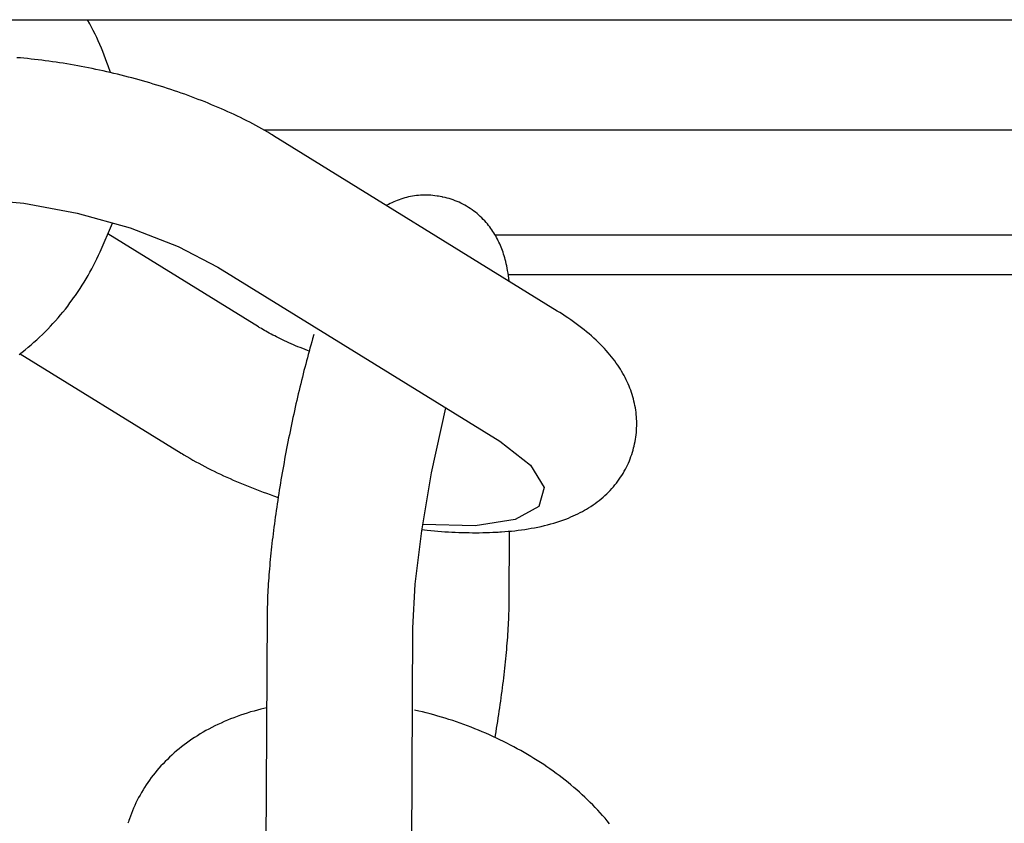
# Model space of a CAD drawing. Extents: x -285 to 5863, y 308 to 3178.
# Tile 274 of 622: x 1597.989 to 1598.774, y 984.089 to 984.729. Entities that reach past the tile are written whole.
import ezdxf

# ---------------------------------------------------------------- set-up
doc = ezdxf.new("R2010")
doc.units = 0
doc.header["$MEASUREMENT"] = 0
doc.layers.add('SPILL-BUCKET', color=1, linetype='CONTINUOUS')

msp = doc.modelspace()

# ---------------------------------------------------------------- linework, layer by layer
at = {"layer": 'SPILL-BUCKET', "linetype": 'Continuous'}
msp.add_line((1597.27094, 984.72948), (1598.95685, 984.72948), dxfattribs=at)
at = {"layer": 'SPILL-BUCKET', "color": 1, "linetype": 'Continuous'}
for p, q in [((1598.04505, 984.72622), (1598.04323, 984.72948)), ((1598.04651, 984.72351), (1598.04505, 984.72622)), ((1598.04793, 984.72079), (1598.04651, 984.72351)), ((1598.0493, 984.71804), (1598.04793, 984.72079)), ((1598.05064, 984.71528), (1598.0493, 984.71804)), ((1598.05193, 984.7125), (1598.05064, 984.71528)), ((1598.05318, 984.70971), (1598.05193, 984.7125)), ((1598.05439, 984.70689), (1598.05318, 984.70971)), ((1598.05556, 984.70407), (1598.05439, 984.70689)), ((1598.05669, 984.70122), (1598.05556, 984.70407)), ((1598.05777, 984.69837), (1598.05669, 984.70122)), ((1597.98986, 984.69896), (1597.98706, 984.69919)), ((1597.99267, 984.6987), (1597.98986, 984.69896)), ((1597.99548, 984.69843), (1597.99267, 984.6987)), ((1597.99831, 984.69814), (1597.99548, 984.69843)), ((1598.00114, 984.69784), (1597.99831, 984.69814)), ((1598.00398, 984.69751), (1598.00114, 984.69784)), ((1598.00682, 984.69716), (1598.00398, 984.69751)), ((1598.00967, 984.6968), (1598.00682, 984.69716)), ((1598.01252, 984.69642), (1598.00967, 984.6968)), ((1598.01538, 984.69602), (1598.01252, 984.69642)), ((1598.01824, 984.69561), (1598.01538, 984.69602)), ((1598.02111, 984.69517), (1598.01824, 984.69561)), ((1598.02398, 984.69472), (1598.02111, 984.69517)), ((1598.02685, 984.69425), (1598.02398, 984.69472)), ((1598.02973, 984.69377), (1598.02685, 984.69425)), ((1598.03261, 984.69327), (1598.02973, 984.69377)), ((1598.03549, 984.69275), (1598.03261, 984.69327)), ((1598.03838, 984.69222), (1598.03549, 984.69275)), ((1598.04126, 984.69166), (1598.03838, 984.69222)), ((1598.04415, 984.6911), (1598.04126, 984.69166)), ((1598.05882, 984.69549), (1598.05777, 984.69837)), ((1598.05981, 984.69261), (1598.05882, 984.69549)), ((1598.06152, 984.68734), (1598.05981, 984.69261)), ((1598.04704, 984.69051), (1598.04415, 984.6911)), ((1598.04993, 984.68991), (1598.04704, 984.69051)), ((1598.05281, 984.6893), (1598.04993, 984.68991)), ((1598.0557, 984.68866), (1598.05281, 984.6893)), ((1598.05858, 984.68802), (1598.0557, 984.68866)), ((1598.06147, 984.68735), (1598.05858, 984.68802)), ((1598.06435, 984.68667), (1598.06147, 984.68735)), ((1598.06722, 984.68598), (1598.06435, 984.68667)), ((1598.0701, 984.68527), (1598.06722, 984.68598)), ((1598.07297, 984.68455), (1598.0701, 984.68527)), ((1598.07584, 984.68381), (1598.07297, 984.68455)), ((1598.0787, 984.68305), (1598.07584, 984.68381)), ((1598.08155, 984.68228), (1598.0787, 984.68305)), ((1598.0844, 984.6815), (1598.08155, 984.68228)), ((1598.08725, 984.6807), (1598.0844, 984.6815)), ((1598.09008, 984.67989), (1598.08725, 984.6807)), ((1598.09292, 984.67906), (1598.09008, 984.67989)), ((1598.09574, 984.67822), (1598.09292, 984.67906)), ((1598.09855, 984.67736), (1598.09574, 984.67822)), ((1598.10136, 984.67649), (1598.09855, 984.67736)), ((1598.10416, 984.67561), (1598.10136, 984.67649)), ((1598.10695, 984.67471), (1598.10416, 984.67561)), ((1598.10973, 984.6738), (1598.10695, 984.67471)), ((1598.11249, 984.67287), (1598.10973, 984.6738)), ((1598.11525, 984.67193), (1598.11249, 984.67287)), ((1598.118, 984.67098), (1598.11525, 984.67193)), ((1598.12074, 984.67001), (1598.118, 984.67098)), ((1598.12346, 984.66903), (1598.12074, 984.67001)), ((1598.12617, 984.66803), (1598.12346, 984.66903)), ((1598.12887, 984.66703), (1598.12617, 984.66803)), ((1598.13156, 984.666), (1598.12887, 984.66703)), ((1598.13423, 984.66497), (1598.13156, 984.666)), ((1598.1369, 984.66392), (1598.13423, 984.66497)), ((1598.13954, 984.66285), (1598.1369, 984.66392)), ((1598.14217, 984.66177), (1598.13954, 984.66285)), ((1598.14479, 984.66069), (1598.14217, 984.66177)), ((1598.1474, 984.65958), (1598.14479, 984.66069)), ((1598.14998, 984.65846), (1598.1474, 984.65958)), ((1598.15256, 984.65732), (1598.14998, 984.65846)), ((1598.15512, 984.65618), (1598.15256, 984.65732)), ((1598.15766, 984.65501), (1598.15512, 984.65618)), ((1598.16019, 984.65383), (1598.15766, 984.65501)), ((1598.1627, 984.65264), (1598.16019, 984.65383)), ((1598.1652, 984.65143), (1598.1627, 984.65264)), ((1598.16768, 984.65021), (1598.1652, 984.65143)), ((1598.17014, 984.64897), (1598.16768, 984.65021)), ((1598.17259, 984.6477), (1598.17014, 984.64897)), ((1598.17502, 984.64643), (1598.17259, 984.6477)), ((1598.17744, 984.64513), (1598.17502, 984.64643)), ((1598.17983, 984.64383), (1598.17744, 984.64513)), ((1598.18222, 984.64249), (1598.17983, 984.64383)), ((1598.18458, 984.64115), (1598.18222, 984.64249)), ((1598.18693, 984.63978), (1598.18458, 984.64115)), ((1598.18925, 984.63839), (1598.18693, 984.63978)), ((1598.19039, 984.63769), (1598.18925, 984.63839)), ((1598.19153, 984.637), (1598.19039, 984.63769)), ((1598.41753, 984.49733), (1598.19153, 984.637)), ((1598.31183, 984.58968), (1598.3102, 984.58964)), ((1598.31347, 984.58968), (1598.31183, 984.58968)), ((1598.31511, 984.58963), (1598.31347, 984.58968)), ((1597.95296, 984.58688), (1597.99265, 984.58334)), ((1597.99265, 984.58334), (1598.03516, 984.57536)), ((1598.28309, 984.58232), (1598.28178, 984.58161)), ((1598.28443, 984.58301), (1598.28309, 984.58232)), ((1598.2858, 984.58367), (1598.28443, 984.58301)), ((1598.28718, 984.58431), (1598.2858, 984.58367)), ((1598.2886, 984.58491), (1598.28718, 984.58431)), ((1598.29003, 984.58548), (1598.2886, 984.58491)), ((1598.29148, 984.58602), (1598.29003, 984.58548)), ((1598.29296, 984.58653), (1598.29148, 984.58602)), ((1598.29445, 984.587), (1598.29296, 984.58653)), ((1598.29596, 984.58744), (1598.29445, 984.587)), ((1598.29749, 984.58784), (1598.29596, 984.58744)), ((1598.29903, 984.58821), (1598.29749, 984.58784)), ((1598.30059, 984.58853), (1598.29903, 984.58821)), ((1598.30217, 984.58882), (1598.30059, 984.58853)), ((1598.30375, 984.58906), (1598.30217, 984.58882)), ((1598.30535, 984.58927), (1598.30375, 984.58906)), ((1598.30696, 984.58944), (1598.30535, 984.58927)), ((1598.30858, 984.58956), (1598.30696, 984.58944)), ((1598.3102, 984.58964), (1598.30858, 984.58956)), ((1598.31676, 984.58954), (1598.31511, 984.58963)), ((1598.3184, 984.5894), (1598.31676, 984.58954)), ((1598.32005, 984.58922), (1598.3184, 984.5894)), ((1598.3217, 984.58899), (1598.32005, 984.58922)), ((1598.32296, 984.58878), (1598.3217, 984.58899)), ((1598.32422, 984.58854), (1598.32296, 984.58878)), ((1598.32568, 984.58827), (1598.32423, 984.58856)), ((1598.32606, 984.58819), (1598.32568, 984.58826)), ((1598.32643, 984.58812), (1598.32606, 984.58819)), ((1598.32807, 984.58777), (1598.32643, 984.58812)), ((1598.32969, 984.58735), (1598.32807, 984.58777)), ((1598.33131, 984.5869), (1598.32969, 984.58735)), ((1598.33292, 984.5864), (1598.33131, 984.5869)), ((1598.33452, 984.58586), (1598.33292, 984.5864)), ((1598.33611, 984.58527), (1598.33452, 984.58586)), ((1598.33768, 984.58464), (1598.33611, 984.58527)), ((1598.33923, 984.58397), (1598.33768, 984.58464)), ((1598.34078, 984.58324), (1598.33923, 984.58397)), ((1598.3423, 984.58248), (1598.34078, 984.58324)), ((1598.3438, 984.58168), (1598.3423, 984.58248)), ((1598.03516, 984.57536), (1598.0772, 984.56356)), ((1598.28178, 984.58161), (1598.28145, 984.58142)), ((1598.34528, 984.58083), (1598.3438, 984.58168)), ((1598.34674, 984.57994), (1598.34528, 984.58083)), ((1598.34817, 984.57901), (1598.34674, 984.57994)), ((1598.34958, 984.57804), (1598.34817, 984.57901)), ((1598.35096, 984.57704), (1598.34958, 984.57804)), ((1598.35231, 984.576), (1598.35096, 984.57704)), ((1598.35363, 984.57493), (1598.35231, 984.576)), ((1598.35492, 984.57381), (1598.35363, 984.57493)), ((1598.05332, 984.54448), (1598.06329, 984.56746)), ((1598.35618, 984.57268), (1598.35492, 984.57381)), ((1598.3574, 984.5715), (1598.35618, 984.57268)), ((1598.35858, 984.57031), (1598.3574, 984.5715)), ((1598.35973, 984.56908), (1598.35858, 984.57031)), ((1598.36084, 984.56784), (1598.35973, 984.56908)), ((1598.36181, 984.5667), (1598.36084, 984.56784)), ((1598.36274, 984.56555), (1598.36181, 984.5667)), ((1598.17952, 984.48467), (1598.05954, 984.55882)), ((1598.0772, 984.56356), (1598.11553, 984.54884)), ((1598.36365, 984.56438), (1598.36274, 984.56555)), ((1598.36452, 984.56321), (1598.36365, 984.56438)), ((1598.36536, 984.56201), (1598.36452, 984.56321)), ((1598.36617, 984.56081), (1598.36536, 984.56201)), ((1598.36695, 984.5596), (1598.36617, 984.56081)), ((1598.3677, 984.55838), (1598.36695, 984.5596)), ((1598.36843, 984.55714), (1598.3677, 984.55838)), ((1598.36912, 984.5559), (1598.36843, 984.55714)), ((1598.36979, 984.55464), (1598.36912, 984.5559)), ((1598.37043, 984.55339), (1598.36979, 984.55464)), ((1598.37105, 984.5521), (1598.37043, 984.55339)), ((1598.37164, 984.55082), (1598.37105, 984.5521)), ((1598.37221, 984.54951), (1598.37164, 984.55082)), ((1598.05208, 984.54173), (1598.05332, 984.54448)), ((1598.11553, 984.54884), (1598.1472, 984.53234)), ((1598.37275, 984.5482), (1598.37221, 984.54951)), ((1598.37329, 984.54685), (1598.37275, 984.5482)), ((1598.37379, 984.54552), (1598.37329, 984.54685)), ((1598.37428, 984.54412), (1598.37379, 984.54552)), ((1598.37474, 984.54273), (1598.37428, 984.54412)), ((1598.3752, 984.54127), (1598.37474, 984.54273)), ((1598.04671, 984.53092), (1598.04948, 984.53628)), ((1598.04948, 984.53628), (1598.0508, 984.53899)), ((1598.0508, 984.53899), (1598.05208, 984.54173)), ((1598.37563, 984.53982), (1598.3752, 984.54127)), ((1598.37606, 984.53827), (1598.37563, 984.53982)), ((1598.37646, 984.53673), (1598.37606, 984.53827)), ((1598.37686, 984.53505), (1598.37646, 984.53673)), ((1598.37723, 984.53339), (1598.37686, 984.53505)), ((1598.04378, 984.52563), (1598.04526, 984.52826)), ((1598.04526, 984.52826), (1598.04671, 984.53092)), ((1598.1472, 984.53234), (1598.37164, 984.39364)), ((1598.37761, 984.53155), (1598.37723, 984.53339)), ((1598.37796, 984.52972), (1598.37761, 984.53155)), ((1598.37831, 984.52764), (1598.37796, 984.52972)), ((1598.37863, 984.52557), (1598.37831, 984.52764)), ((1598.03909, 984.51787), (1598.04069, 984.52043)), ((1598.04069, 984.52043), (1598.04225, 984.52302)), ((1598.04225, 984.52302), (1598.04378, 984.52563)), ((1598.37922, 984.52102), (1598.37863, 984.52557)), ((1598.03363, 984.50972), (1598.03471, 984.51126)), ((1598.03471, 984.51126), (1598.03577, 984.51281)), ((1598.03577, 984.51281), (1598.03745, 984.51533)), ((1598.03745, 984.51533), (1598.03909, 984.51787)), ((1598.02753, 984.50133), (1598.02935, 984.50375)), ((1598.02935, 984.50375), (1598.03114, 984.5062)), ((1598.03114, 984.5062), (1598.0317, 984.50698)), ((1598.0317, 984.50698), (1598.03225, 984.50776)), ((1598.03225, 984.50776), (1598.03363, 984.50972)), ((1598.02184, 984.49423), (1598.02377, 984.49657)), ((1598.02377, 984.49657), (1598.02566, 984.49894)), ((1598.02566, 984.49894), (1598.02753, 984.50133)), ((1598.41955, 984.49607), (1598.41753, 984.49733)), ((1598.42154, 984.49481), (1598.41955, 984.49607)), ((1598.01583, 984.48739), (1598.01787, 984.48964)), ((1598.01787, 984.48964), (1598.01987, 984.49192)), ((1598.01987, 984.49192), (1598.02184, 984.49423)), ((1598.4238, 984.49333), (1598.42154, 984.49481)), ((1598.42603, 984.49184), (1598.4238, 984.49333)), ((1598.42825, 984.49031), (1598.42603, 984.49184)), ((1598.43043, 984.48877), (1598.42825, 984.49031)), ((1598.43259, 984.48721), (1598.43043, 984.48877)), ((1598.00735, 984.47867), (1598.00952, 984.4808)), ((1598.00952, 984.4808), (1598.01165, 984.48297)), ((1598.01165, 984.48297), (1598.01376, 984.48516)), ((1598.01376, 984.48516), (1598.01583, 984.48739)), ((1598.18007, 984.48433), (1598.17952, 984.48467)), ((1598.18063, 984.48399), (1598.18007, 984.48433)), ((1598.18178, 984.4833), (1598.18063, 984.48399)), ((1598.18297, 984.48261), (1598.18178, 984.4833)), ((1598.1842, 984.4819), (1598.18297, 984.48261)), ((1598.18547, 984.48118), (1598.1842, 984.4819)), ((1598.18678, 984.48045), (1598.18547, 984.48118)), ((1598.18813, 984.47972), (1598.18678, 984.48045)), ((1598.43472, 984.48562), (1598.43259, 984.48721)), ((1598.43681, 984.48401), (1598.43472, 984.48562)), ((1598.43887, 984.48239), (1598.43681, 984.48401)), ((1598.44088, 984.48075), (1598.43887, 984.48239)), ((1598.44285, 984.4791), (1598.44088, 984.48075)), ((1597.99834, 984.47046), (1598.00064, 984.47246)), ((1598.00064, 984.47246), (1598.00291, 984.4745)), ((1598.00291, 984.4745), (1598.00514, 984.47657)), ((1598.00514, 984.47657), (1598.00735, 984.47867)), ((1598.18953, 984.47897), (1598.18813, 984.47972)), ((1598.19096, 984.47822), (1598.18953, 984.47897)), ((1598.19243, 984.47746), (1598.19096, 984.47822)), ((1598.19394, 984.4767), (1598.19243, 984.47746)), ((1598.19549, 984.47594), (1598.19394, 984.4767)), ((1598.19707, 984.47517), (1598.19549, 984.47594)), ((1598.19869, 984.47439), (1598.19707, 984.47517)), ((1598.20034, 984.47362), (1598.19869, 984.47439)), ((1598.20203, 984.47284), (1598.20034, 984.47362)), ((1598.20375, 984.47206), (1598.20203, 984.47284)), ((1598.20551, 984.47128), (1598.20375, 984.47206)), ((1598.22192, 984.47268), (1598.22121, 984.47021)), ((1598.22262, 984.47513), (1598.22192, 984.47268)), ((1598.22362, 984.47855), (1598.22262, 984.47513)), ((1598.44475, 984.47745), (1598.44285, 984.4791)), ((1598.44662, 984.47578), (1598.44475, 984.47745)), ((1598.44841, 984.47412), (1598.44662, 984.47578)), ((1598.45016, 984.47244), (1598.44841, 984.47412)), ((1598.45184, 984.47079), (1598.45016, 984.47244)), ((1597.98885, 984.46277), (1597.99127, 984.46464)), ((1597.99127, 984.46464), (1597.99366, 984.46655)), ((1597.99366, 984.46655), (1597.99602, 984.46848)), ((1597.99602, 984.46848), (1597.99834, 984.47046)), ((1598.20729, 984.4705), (1598.20551, 984.47128)), ((1598.20911, 984.46972), (1598.20729, 984.4705)), ((1598.21095, 984.46894), (1598.20911, 984.46972)), ((1598.21283, 984.46817), (1598.21095, 984.46894)), ((1598.21473, 984.46739), (1598.21283, 984.46817)), ((1598.21667, 984.46662), (1598.21473, 984.46739)), ((1598.21862, 984.46585), (1598.21667, 984.46662)), ((1598.21986, 984.46538), (1598.21862, 984.46585)), ((1598.21982, 984.46522), (1598.21913, 984.4627)), ((1598.22052, 984.46772), (1598.21982, 984.46522)), ((1598.22121, 984.47021), (1598.22052, 984.46772)), ((1598.45348, 984.46911), (1598.45184, 984.47079)), ((1598.45503, 984.46746), (1598.45348, 984.46911)), ((1598.45655, 984.46579), (1598.45503, 984.46746)), ((1598.45799, 984.46415), (1598.45655, 984.46579)), ((1597.98975, 984.46333), (1598.1179, 984.38414)), ((1598.21777, 984.45762), (1598.21709, 984.45505)), ((1598.21845, 984.46017), (1598.21777, 984.45762)), ((1598.21913, 984.4627), (1598.21845, 984.46017)), ((1598.4594, 984.46248), (1598.45799, 984.46415)), ((1598.46073, 984.46085), (1598.4594, 984.46248)), ((1598.46203, 984.45918), (1598.46073, 984.46085)), ((1598.46326, 984.45755), (1598.46203, 984.45918)), ((1598.46446, 984.45589), (1598.46326, 984.45755)), ((1598.21575, 984.44989), (1598.21509, 984.44729)), ((1598.21642, 984.45248), (1598.21575, 984.44989)), ((1598.21709, 984.45505), (1598.21642, 984.45248)), ((1598.4656, 984.45426), (1598.46446, 984.45589)), ((1598.4667, 984.4526), (1598.4656, 984.45426)), ((1598.46775, 984.45096), (1598.4667, 984.4526)), ((1598.46876, 984.4493), (1598.46775, 984.45096)), ((1598.46972, 984.44765), (1598.46876, 984.4493)), ((1598.21378, 984.44204), (1598.21313, 984.4394)), ((1598.21443, 984.44467), (1598.21378, 984.44204)), ((1598.21509, 984.44729), (1598.21443, 984.44467)), ((1598.47065, 984.44598), (1598.46972, 984.44765)), ((1598.47153, 984.44432), (1598.47065, 984.44598)), ((1598.47237, 984.44264), (1598.47153, 984.44432)), ((1598.47317, 984.44098), (1598.47237, 984.44264)), ((1598.47393, 984.43928), (1598.47317, 984.44098)), ((1598.21185, 984.43408), (1598.21122, 984.43141)), ((1598.21249, 984.43675), (1598.21185, 984.43408)), ((1598.21313, 984.4394), (1598.21249, 984.43675)), ((1598.47465, 984.4376), (1598.47393, 984.43928)), ((1598.47534, 984.43589), (1598.47465, 984.4376)), ((1598.47598, 984.43419), (1598.47534, 984.43589)), ((1598.47658, 984.43247), (1598.47598, 984.43419)), ((1598.20997, 984.42603), (1598.20936, 984.42333)), ((1598.21059, 984.42873), (1598.20997, 984.42603)), ((1598.21122, 984.43141), (1598.21059, 984.42873)), ((1598.47714, 984.43075), (1598.47658, 984.43247)), ((1598.47767, 984.42901), (1598.47714, 984.43075)), ((1598.47815, 984.42728), (1598.47767, 984.42901)), ((1598.4786, 984.42553), (1598.47815, 984.42728)), ((1598.479, 984.42378), (1598.4786, 984.42553)), ((1598.20814, 984.41791), (1598.20754, 984.41518)), ((1598.20875, 984.42063), (1598.20814, 984.41791)), ((1598.20936, 984.42333), (1598.20875, 984.42063)), ((1598.31742, 984.36852), (1598.32871, 984.42017)), ((1598.47937, 984.42201), (1598.479, 984.42378)), ((1598.47969, 984.42025), (1598.47937, 984.42201)), ((1598.47997, 984.41847), (1598.47969, 984.42025)), ((1598.48021, 984.41669), (1598.47997, 984.41847)), ((1598.20636, 984.40972), (1598.20578, 984.40697)), ((1598.20695, 984.41245), (1598.20636, 984.40972)), ((1598.20754, 984.41518), (1598.20695, 984.41245)), ((1598.48041, 984.4149), (1598.48021, 984.41669)), ((1598.48057, 984.41312), (1598.48041, 984.4149)), ((1598.48068, 984.41132), (1598.48057, 984.41312)), ((1598.48075, 984.40953), (1598.48068, 984.41132)), ((1598.48078, 984.40772), (1598.48075, 984.40953)), ((1598.20464, 984.40148), (1598.20408, 984.39872)), ((1598.20521, 984.40423), (1598.20464, 984.40148)), ((1598.20578, 984.40697), (1598.20521, 984.40423)), ((1598.48046, 984.40052), (1598.4806, 984.40232)), ((1598.4806, 984.40232), (1598.48071, 984.40412)), ((1598.48071, 984.40412), (1598.48076, 984.40592)), ((1598.48076, 984.40592), (1598.48078, 984.40772)), ((1598.20353, 984.39596), (1598.20298, 984.3932)), ((1598.20408, 984.39872), (1598.20353, 984.39596)), ((1598.37164, 984.39364), (1598.39629, 984.37452)), ((1598.47943, 984.39334), (1598.47975, 984.39513)), ((1598.47975, 984.39513), (1598.48003, 984.39692)), ((1598.48003, 984.39692), (1598.48027, 984.39872)), ((1598.48027, 984.39872), (1598.48046, 984.40052)), ((1598.2019, 984.38768), (1598.20137, 984.38491)), ((1598.20244, 984.39044), (1598.2019, 984.38768)), ((1598.20298, 984.3932), (1598.20244, 984.39044)), ((1598.47735, 984.38488), (1598.47784, 984.3866)), ((1598.47784, 984.3866), (1598.47829, 984.38834)), ((1598.47829, 984.38834), (1598.47863, 984.38972)), ((1598.47863, 984.38972), (1598.47864, 984.38975)), ((1598.47864, 984.38975), (1598.47865, 984.38978)), ((1598.47865, 984.38978), (1598.47907, 984.39155)), ((1598.47907, 984.39155), (1598.47943, 984.39334)), ((1598.1179, 984.38414), (1598.11903, 984.38344)), ((1598.11903, 984.38344), (1598.12017, 984.38275)), ((1598.12017, 984.38275), (1598.1225, 984.38136)), ((1598.1225, 984.38136), (1598.12485, 984.37999)), ((1598.12485, 984.37999), (1598.1272, 984.37864)), ((1598.1272, 984.37864), (1598.12959, 984.37731)), ((1598.20034, 984.37939), (1598.19984, 984.37662)), ((1598.20085, 984.38215), (1598.20034, 984.37939)), ((1598.20137, 984.38491), (1598.20085, 984.38215)), ((1598.47417, 984.37625), (1598.47489, 984.37795)), ((1598.47489, 984.37795), (1598.47557, 984.37966)), ((1598.47557, 984.37966), (1598.47621, 984.38139)), ((1598.47621, 984.38139), (1598.4768, 984.38313)), ((1598.4768, 984.38313), (1598.47735, 984.38488)), ((1598.12959, 984.37731), (1598.13198, 984.376)), ((1598.13198, 984.376), (1598.13441, 984.3747)), ((1598.13441, 984.3747), (1598.13683, 984.37343)), ((1598.13683, 984.37343), (1598.13928, 984.37217)), ((1598.13928, 984.37217), (1598.14174, 984.37093)), ((1598.14174, 984.37093), (1598.14423, 984.3697)), ((1598.19885, 984.3711), (1598.19837, 984.36835)), ((1598.19934, 984.37386), (1598.19885, 984.3711)), ((1598.19984, 984.37662), (1598.19934, 984.37386)), ((1598.39629, 984.37452), (1598.40699, 984.35663)), ((1598.47084, 984.36962), (1598.47174, 984.37126)), ((1598.47174, 984.37126), (1598.47259, 984.3729)), ((1598.47259, 984.3729), (1598.4734, 984.37457)), ((1598.4734, 984.37457), (1598.47417, 984.37625)), ((1598.14423, 984.3697), (1598.14672, 984.3685)), ((1598.14672, 984.3685), (1598.14924, 984.3673)), ((1598.14924, 984.3673), (1598.15176, 984.36612)), ((1598.15176, 984.36612), (1598.15431, 984.36496)), ((1598.15431, 984.36496), (1598.15686, 984.36381)), ((1598.15686, 984.36381), (1598.15944, 984.36268)), ((1598.15944, 984.36268), (1598.16203, 984.36156)), ((1598.19742, 984.36285), (1598.19697, 984.3601)), ((1598.19789, 984.3656), (1598.19742, 984.36285)), ((1598.19837, 984.36835), (1598.19789, 984.3656)), ((1598.30948, 984.32219), (1598.31742, 984.36852)), ((1598.46574, 984.36176), (1598.46684, 984.36329)), ((1598.46684, 984.36329), (1598.4679, 984.36485)), ((1598.4679, 984.36485), (1598.46892, 984.36642)), ((1598.46892, 984.36642), (1598.46991, 984.36801)), ((1598.46991, 984.36801), (1598.47084, 984.36962)), ((1598.16203, 984.36156), (1598.16463, 984.36045)), ((1598.16463, 984.36045), (1598.16725, 984.35936)), ((1598.16725, 984.35936), (1598.16988, 984.35828)), ((1598.16988, 984.35828), (1598.17253, 984.35722)), ((1598.17253, 984.35722), (1598.17519, 984.35617)), ((1598.17519, 984.35617), (1598.17786, 984.35513)), ((1598.17786, 984.35513), (1598.18055, 984.35411)), ((1598.19607, 984.35463), (1598.19564, 984.35191)), ((1598.19652, 984.35736), (1598.19607, 984.35463)), ((1598.19697, 984.3601), (1598.19652, 984.35736)), ((1598.40699, 984.35663), (1598.4027, 984.34172)), ((1598.45825, 984.35307), (1598.4596, 984.35445)), ((1598.4596, 984.35445), (1598.46091, 984.35587)), ((1598.46091, 984.35587), (1598.46217, 984.35731)), ((1598.46217, 984.35731), (1598.4634, 984.35877)), ((1598.4634, 984.35877), (1598.46459, 984.36025)), ((1598.46459, 984.36025), (1598.46574, 984.36176)), ((1598.18055, 984.35411), (1598.18325, 984.3531)), ((1598.18325, 984.3531), (1598.18596, 984.35211)), ((1598.18596, 984.35211), (1598.18869, 984.35113)), ((1598.18869, 984.35113), (1598.19142, 984.35016)), ((1598.19142, 984.35016), (1598.19516, 984.34886)), ((1598.19521, 984.34919), (1598.1948, 984.34647)), ((1598.19564, 984.35191), (1598.19521, 984.34919)), ((1598.45089, 984.3465), (1598.45246, 984.34777)), ((1598.45246, 984.34777), (1598.45396, 984.34905)), ((1598.45396, 984.34905), (1598.45544, 984.35037)), ((1598.45544, 984.35037), (1598.45686, 984.3517)), ((1598.45686, 984.3517), (1598.45825, 984.35307)), ((1598.19399, 984.34107), (1598.1936, 984.33839)), ((1598.19439, 984.34377), (1598.19399, 984.34107)), ((1598.1948, 984.34647), (1598.19439, 984.34377)), ((1598.4027, 984.34172), (1598.38382, 984.33125)), ((1598.43919, 984.33862), (1598.44084, 984.33959)), ((1598.44084, 984.33959), (1598.44249, 984.34059)), ((1598.44249, 984.34059), (1598.44424, 984.34171)), ((1598.44424, 984.34171), (1598.44599, 984.34288)), ((1598.44599, 984.34288), (1598.44766, 984.34405)), ((1598.44766, 984.34405), (1598.44931, 984.34527)), ((1598.44931, 984.34527), (1598.45089, 984.3465)), ((1598.19285, 984.33304), (1598.19249, 984.33039)), ((1598.19322, 984.33571), (1598.19285, 984.33304)), ((1598.1936, 984.33839), (1598.19322, 984.33571)), ((1598.38382, 984.33125), (1598.35222, 984.32623)), ((1598.42198, 984.33076), (1598.42431, 984.33163)), ((1598.42431, 984.33163), (1598.42631, 984.33242)), ((1598.42631, 984.33242), (1598.4283, 984.33324)), ((1598.4283, 984.33324), (1598.43021, 984.33408)), ((1598.43021, 984.33408), (1598.43211, 984.33495)), ((1598.43211, 984.33495), (1598.43393, 984.33583)), ((1598.43393, 984.33583), (1598.43573, 984.33674)), ((1598.43573, 984.33674), (1598.43747, 984.33766)), ((1598.43747, 984.33766), (1598.43919, 984.33862)), ((1598.19179, 984.3251), (1598.19146, 984.32248)), ((1598.19213, 984.32774), (1598.19179, 984.3251)), ((1598.19249, 984.33039), (1598.19213, 984.32774)), ((1598.30964, 984.32314), (1598.31394, 984.3227)), ((1598.35222, 984.32623), (1598.31033, 984.32718)), ((1598.38893, 984.32299), (1598.39157, 984.32336)), ((1598.39157, 984.32336), (1598.39419, 984.32377)), ((1598.39419, 984.32377), (1598.39681, 984.32421)), ((1598.39681, 984.32421), (1598.39942, 984.32469)), ((1598.39942, 984.32469), (1598.40203, 984.3252)), ((1598.40203, 984.3252), (1598.40461, 984.32576)), ((1598.40461, 984.32576), (1598.40719, 984.32636)), ((1598.40719, 984.32636), (1598.40974, 984.327)), ((1598.40974, 984.327), (1598.41226, 984.32767)), ((1598.41226, 984.32767), (1598.41476, 984.32839)), ((1598.41476, 984.32839), (1598.4172, 984.32914)), ((1598.4172, 984.32914), (1598.41963, 984.32994)), ((1598.41963, 984.32994), (1598.42198, 984.33076)), ((1598.19082, 984.31727), (1598.19051, 984.31469)), ((1598.19113, 984.31987), (1598.19082, 984.31727)), ((1598.19146, 984.32248), (1598.19113, 984.31987)), ((1598.30433, 984.27959), (1598.30948, 984.32219)), ((1598.31394, 984.3227), (1598.31675, 984.32243)), ((1598.31675, 984.32243), (1598.31957, 984.32218)), ((1598.31957, 984.32218), (1598.32237, 984.32195)), ((1598.32237, 984.32195), (1598.32517, 984.32173)), ((1598.32517, 984.32173), (1598.32795, 984.32154)), ((1598.32795, 984.32154), (1598.33073, 984.32136)), ((1598.33073, 984.32136), (1598.3335, 984.32121)), ((1598.3335, 984.32121), (1598.33627, 984.32108)), ((1598.33627, 984.32108), (1598.33902, 984.32096)), ((1598.33902, 984.32096), (1598.34178, 984.32087)), ((1598.34178, 984.32087), (1598.34451, 984.3208)), ((1598.34451, 984.3208), (1598.34725, 984.32075)), ((1598.34725, 984.32075), (1598.34997, 984.32072)), ((1598.34997, 984.32072), (1598.35269, 984.32071)), ((1598.35269, 984.32071), (1598.35539, 984.32073)), ((1598.35539, 984.32073), (1598.3581, 984.32077)), ((1598.3581, 984.32077), (1598.36079, 984.32083)), ((1598.36079, 984.32083), (1598.36348, 984.32092)), ((1598.36348, 984.32092), (1598.36615, 984.32103)), ((1598.36615, 984.32103), (1598.36732, 984.32109)), ((1598.36732, 984.32109), (1598.36848, 984.32115)), ((1598.36848, 984.32115), (1598.37035, 984.32125)), ((1598.37035, 984.32125), (1598.37168, 984.32133)), ((1598.37168, 984.32133), (1598.37302, 984.32141)), ((1598.37302, 984.32141), (1598.37569, 984.3216)), ((1598.37569, 984.3216), (1598.37835, 984.32182)), ((1598.37835, 984.32182), (1598.38101, 984.32207)), ((1598.37923, 984.26651), (1598.37952, 984.32194)), ((1598.38101, 984.32207), (1598.38365, 984.32234)), ((1598.38365, 984.32234), (1598.3863, 984.32265)), ((1598.3863, 984.32265), (1598.38893, 984.32299)), ((1598.18993, 984.30956), (1598.18965, 984.30701)), ((1598.19021, 984.31212), (1598.18993, 984.30956)), ((1598.19051, 984.31469), (1598.19021, 984.31212)), ((1598.18913, 984.30197), (1598.18889, 984.29948)), ((1598.18939, 984.30449), (1598.18913, 984.30197)), ((1598.18965, 984.30701), (1598.18939, 984.30449)), ((1598.18822, 984.29206), (1598.18802, 984.28963)), ((1598.18843, 984.29452), (1598.18822, 984.29206)), ((1598.18866, 984.29699), (1598.18843, 984.29452)), ((1598.18889, 984.29948), (1598.18866, 984.29699)), ((1598.18765, 984.2848), (1598.18748, 984.2824)), ((1598.18783, 984.2872), (1598.18765, 984.2848)), ((1598.18802, 984.28963), (1598.18783, 984.2872)), ((1598.18718, 984.27766), (1598.18704, 984.27532)), ((1598.18732, 984.28003), (1598.18718, 984.27766)), ((1598.18748, 984.2824), (1598.18732, 984.28003)), ((1598.30246, 984.2446), (1598.30433, 984.27959)), ((1598.18672, 984.26835), (1598.18663, 984.26606)), ((1598.18681, 984.27067), (1598.18672, 984.26835)), ((1598.18692, 984.27298), (1598.18681, 984.27067)), ((1598.18704, 984.27532), (1598.18692, 984.27298)), ((1598.18651, 984.2615), (1598.18647, 984.25923)), ((1598.18656, 984.26377), (1598.18651, 984.2615)), ((1598.18663, 984.26606), (1598.18656, 984.26377)), ((1598.3791, 984.25851), (1598.37915, 984.26078)), ((1598.37915, 984.26078), (1598.3792, 984.26306)), ((1598.3792, 984.26306), (1598.37922, 984.26531)), ((1598.37922, 984.26531), (1598.37923, 984.26591)), ((1598.37923, 984.26591), (1598.37923, 984.26651)), ((1598.18643, 984.25577), (1598.18523, 984.02738)), ((1598.18644, 984.25698), (1598.18643, 984.25638)), ((1598.18643, 984.25638), (1598.18643, 984.25577)), ((1598.18647, 984.25923), (1598.18644, 984.25698)), ((1598.37885, 984.25162), (1598.37894, 984.25393)), ((1598.37894, 984.25393), (1598.37903, 984.25622)), ((1598.37903, 984.25622), (1598.3791, 984.25851)), ((1598.30127, 984.01778), (1598.30246, 984.2446)), ((1598.37834, 984.24226), (1598.37848, 984.24462)), ((1598.37848, 984.24462), (1598.37862, 984.24696)), ((1598.37862, 984.24696), (1598.37874, 984.2493)), ((1598.37874, 984.2493), (1598.37885, 984.25162)), ((1598.37783, 984.23508), (1598.37801, 984.23748)), ((1598.37801, 984.23748), (1598.37818, 984.23988)), ((1598.37818, 984.23988), (1598.37834, 984.24226)), ((1598.37723, 984.22776), (1598.37744, 984.23022)), ((1598.37744, 984.23022), (1598.37764, 984.23266)), ((1598.37764, 984.23266), (1598.37783, 984.23508)), ((1598.37653, 984.22031), (1598.37677, 984.22281)), ((1598.37677, 984.22281), (1598.37701, 984.2253)), ((1598.37701, 984.2253), (1598.37723, 984.22776)), ((1598.37573, 984.21272), (1598.37601, 984.21527)), ((1598.37601, 984.21527), (1598.37627, 984.21779)), ((1598.37627, 984.21779), (1598.37653, 984.22031)), ((1598.37485, 984.20501), (1598.37515, 984.2076)), ((1598.37515, 984.2076), (1598.37545, 984.21017)), ((1598.37545, 984.21017), (1598.37573, 984.21272)), ((1598.37387, 984.19718), (1598.37421, 984.1998)), ((1598.37421, 984.1998), (1598.37453, 984.20241)), ((1598.37453, 984.20241), (1598.37485, 984.20501)), ((1598.37281, 984.18924), (1598.37317, 984.1919)), ((1598.37317, 984.1919), (1598.37353, 984.19455)), ((1598.37353, 984.19455), (1598.37387, 984.19718)), ((1598.37167, 984.18121), (1598.37206, 984.1839)), ((1598.37206, 984.1839), (1598.37244, 984.18657)), ((1598.37244, 984.18657), (1598.37281, 984.18924)), ((1598.16251, 984.17432), (1598.15989, 984.17334)), ((1598.16515, 984.17526), (1598.16251, 984.17432)), ((1598.16781, 984.17616), (1598.16515, 984.17526)), ((1598.1705, 984.17703), (1598.16781, 984.17616)), ((1598.17322, 984.17786), (1598.1705, 984.17703)), ((1598.17595, 984.17865), (1598.17322, 984.17786)), ((1598.17871, 984.1794), (1598.17595, 984.17865)), ((1598.18149, 984.18012), (1598.17871, 984.1794)), ((1598.18603, 984.18121), (1598.18149, 984.18012)), ((1598.3071, 984.17859), (1598.30377, 984.17935)), ((1598.31014, 984.17786), (1598.3071, 984.17859)), ((1598.31318, 984.1771), (1598.31014, 984.17786)), ((1598.31621, 984.17632), (1598.31318, 984.1771)), ((1598.31923, 984.1755), (1598.31621, 984.17632)), ((1598.32225, 984.17465), (1598.31923, 984.1755)), ((1598.32525, 984.17377), (1598.32225, 984.17465)), ((1598.37045, 984.1731), (1598.37086, 984.17581)), ((1598.37086, 984.17581), (1598.37127, 984.17852)), ((1598.37127, 984.17852), (1598.37167, 984.18121)), ((1598.1448, 984.16676), (1598.14239, 984.16555)), ((1598.14724, 984.16795), (1598.1448, 984.16676)), ((1598.14971, 984.16909), (1598.14724, 984.16795)), ((1598.15221, 984.17021), (1598.14971, 984.16909)), ((1598.15474, 984.17129), (1598.15221, 984.17021)), ((1598.1573, 984.17234), (1598.15474, 984.17129)), ((1598.15989, 984.17334), (1598.1573, 984.17234)), ((1598.32825, 984.17286), (1598.32525, 984.17377)), ((1598.33124, 984.17193), (1598.32825, 984.17286)), ((1598.33422, 984.17096), (1598.33124, 984.17193)), ((1598.33719, 984.16996), (1598.33422, 984.17096)), ((1598.34015, 984.16893), (1598.33719, 984.16996)), ((1598.3431, 984.16788), (1598.34015, 984.16893)), ((1598.34604, 984.16679), (1598.3431, 984.16788)), ((1598.34896, 984.16568), (1598.34604, 984.16679)), ((1598.36915, 984.16492), (1598.36959, 984.16765)), ((1598.36959, 984.16765), (1598.37002, 984.17038)), ((1598.37002, 984.17038), (1598.37045, 984.1731)), ((1598.13085, 984.15897), (1598.12865, 984.15756)), ((1598.13309, 984.16035), (1598.13085, 984.15897)), ((1598.13536, 984.16169), (1598.13309, 984.16035)), ((1598.13767, 984.16301), (1598.13536, 984.16169)), ((1598.14001, 984.1643), (1598.13767, 984.16301)), ((1598.14239, 984.16555), (1598.14001, 984.1643)), ((1598.35188, 984.16453), (1598.34896, 984.16568)), ((1598.35477, 984.16336), (1598.35188, 984.16453)), ((1598.35766, 984.16216), (1598.35477, 984.16336)), ((1598.36053, 984.16094), (1598.35766, 984.16216)), ((1598.36339, 984.15968), (1598.36053, 984.16094)), ((1598.36623, 984.1584), (1598.36339, 984.15968)), ((1598.36905, 984.15708), (1598.36623, 984.1584)), ((1598.36793, 984.1576), (1598.36824, 984.15944)), ((1598.36824, 984.15944), (1598.3687, 984.16218)), ((1598.3687, 984.16218), (1598.36915, 984.16492)), ((1598.12021, 984.15162), (1598.11819, 984.15006)), ((1598.12226, 984.15314), (1598.12021, 984.15162)), ((1598.12436, 984.15465), (1598.12226, 984.15314)), ((1598.12648, 984.15612), (1598.12436, 984.15465)), ((1598.12865, 984.15756), (1598.12648, 984.15612)), ((1598.37186, 984.15575), (1598.36905, 984.15708)), ((1598.37466, 984.15438), (1598.37186, 984.15575)), ((1598.37743, 984.15298), (1598.37466, 984.15438)), ((1598.38019, 984.15156), (1598.37743, 984.15298)), ((1598.38293, 984.15012), (1598.38019, 984.15156)), ((1598.11051, 984.14355), (1598.1087, 984.14186)), ((1598.11238, 984.14522), (1598.11051, 984.14355)), ((1598.11427, 984.14686), (1598.11238, 984.14522)), ((1598.11622, 984.14848), (1598.11427, 984.14686)), ((1598.11819, 984.15006), (1598.11622, 984.14848)), ((1598.38565, 984.14864), (1598.38293, 984.15012)), ((1598.38835, 984.14714), (1598.38565, 984.14864)), ((1598.39103, 984.14561), (1598.38835, 984.14714)), ((1598.39368, 984.14406), (1598.39103, 984.14561)), ((1598.39632, 984.14248), (1598.39368, 984.14406)), ((1598.10182, 984.13484), (1598.1002, 984.13303)), ((1598.10348, 984.13663), (1598.10182, 984.13484)), ((1598.10518, 984.1384), (1598.10348, 984.13663)), ((1598.10691, 984.14014), (1598.10518, 984.1384)), ((1598.1087, 984.14186), (1598.10691, 984.14014)), ((1598.39894, 984.14088), (1598.39632, 984.14248)), ((1598.40153, 984.13925), (1598.39894, 984.14088)), ((1598.4041, 984.1376), (1598.40153, 984.13925)), ((1598.40665, 984.13592), (1598.4041, 984.1376)), ((1598.40917, 984.13421), (1598.40665, 984.13592)), ((1598.0956, 984.12745), (1598.09415, 984.12555)), ((1598.09709, 984.12933), (1598.0956, 984.12745)), ((1598.09863, 984.13119), (1598.09709, 984.12933)), ((1598.1002, 984.13303), (1598.09863, 984.13119)), ((1598.41167, 984.13248), (1598.40917, 984.13421)), ((1598.41415, 984.13073), (1598.41167, 984.13248)), ((1598.41659, 984.12895), (1598.41415, 984.13073)), ((1598.41902, 984.12715), (1598.41659, 984.12895)), ((1598.42141, 984.12533), (1598.41902, 984.12715)), ((1598.09004, 984.11972), (1598.08876, 984.11774)), ((1598.09137, 984.12168), (1598.09004, 984.11972)), ((1598.09274, 984.12363), (1598.09137, 984.12168)), ((1598.09415, 984.12555), (1598.09274, 984.12363)), ((1598.42378, 984.12348), (1598.42141, 984.12533)), ((1598.42612, 984.12161), (1598.42378, 984.12348)), ((1598.42842, 984.11971), (1598.42612, 984.12161)), ((1598.4307, 984.1178), (1598.42842, 984.11971)), ((1598.08516, 984.11168), (1598.08404, 984.10962)), ((1598.08632, 984.11371), (1598.08516, 984.11168)), ((1598.08752, 984.11574), (1598.08632, 984.11371)), ((1598.08876, 984.11774), (1598.08752, 984.11574)), ((1598.43295, 984.11586), (1598.4307, 984.1178)), ((1598.43517, 984.1139), (1598.43295, 984.11586)), ((1598.43736, 984.11192), (1598.43517, 984.1139)), ((1598.43951, 984.10992), (1598.43736, 984.11192)), ((1598.08194, 984.10546), (1598.08096, 984.10336)), ((1598.08297, 984.10755), (1598.08194, 984.10546)), ((1598.08404, 984.10962), (1598.08297, 984.10755)), ((1598.44164, 984.1079), (1598.43951, 984.10992)), ((1598.44373, 984.10586), (1598.44164, 984.1079)), ((1598.44578, 984.10379), (1598.44373, 984.10586)), ((1598.4478, 984.10171), (1598.44578, 984.10379)), ((1598.07825, 984.09695), (1598.07744, 984.09479)), ((1598.07911, 984.0991), (1598.07825, 984.09695)), ((1598.08001, 984.10123), (1598.07911, 984.0991)), ((1598.08096, 984.10336), (1598.08001, 984.10123)), ((1598.44978, 984.09961), (1598.4478, 984.10171)), ((1598.45173, 984.0975), (1598.44978, 984.09961)), ((1598.45364, 984.09536), (1598.45173, 984.0975)), ((1598.0759, 984.09029), (1598.07554, 984.08917)), ((1598.07628, 984.09145), (1598.07592, 984.09028)), ((1598.07667, 984.09261), (1598.07628, 984.09145)), ((1598.07744, 984.09479), (1598.07667, 984.09261)), ((1598.45552, 984.09321), (1598.45364, 984.09536)), ((1598.45735, 984.09104), (1598.45552, 984.09321)), ((1598.45915, 984.08886), (1598.45735, 984.09104))]:
    msp.add_line(p, q, dxfattribs=at)
at = {"layer": 'SPILL-BUCKET', "color": 7, "linetype": 'Continuous'}
for p, q in [((1607.31796, 984.64154), (1598.18363, 984.64154)), ((1607.31587, 984.55771), (1598.36782, 984.55771)), ((1598.37849, 984.52649), (1607.31555, 984.52649))]:
    msp.add_line(p, q, dxfattribs=at)

doc.saveas('drawing.dxf')
